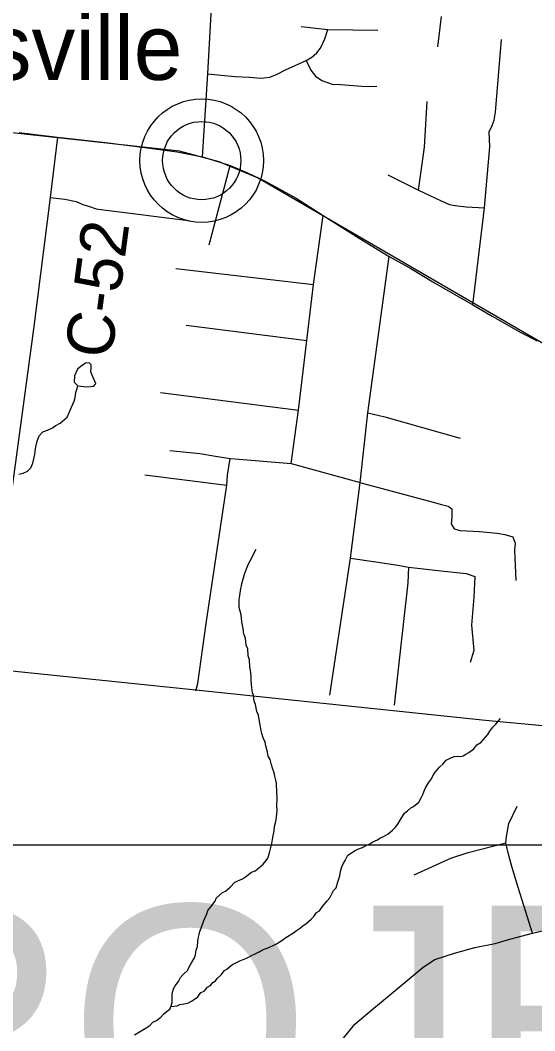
# Model space of a CAD drawing. Extents: x 0 to 34, y 0 to 22.
# Drawn here: x 6.488 to 6.798, y 14.941 to 15.55 of the extents above; entities that cross this region are included whole.
import ezdxf

# ---------------------------------------------------------------- set-up
doc = ezdxf.new("R2010")
doc.units = 0
for name, color, linetype in [('Default', 7, 'Continuous'), ('GM_X_Corporation', 7, 'Continuous'), ('GM_X_County_Road', 7, 'Continuous'), ('GM_X_County_Road_Text', 7, 'Continuous'), ('GM_X_Minor_Lake', 7, 'Continuous'), ('GM_X_Minor_River', 7, 'Continuous'), ('GM_X_Rail_Line', 7, 'Continuous'), ('GM_X_State_Route', 7, 'Continuous'), ('GM_X_Township', 7, 'Continuous'), ('GM_X_Township_Road', 7, 'Continuous'), ('GM_X_Unincorporated', 7, 'Continuous'), ('GM_X_Unincorporated_Location', 7, 'Continuous'), ('GM_X_Unincorporated_Text', 7, 'Continuous'), ('SH_Text', 7, 'Continuous')]:
    doc.layers.add(name, color=color, linetype=linetype)

msp = doc.modelspace()

# ---------------------------------------------------------------- linework, layer by layer
at = {"layer": 'Default'}
msp.add_lwpolyline([(5.72003, 15.05333), (7.10043, 15.05333), (7.10043, 14.62233), (5.72003, 14.62233)], close=True, dxfattribs=at)
at = {"layer": 'GM_X_Corporation'}
msp.add_lwpolyline([(7.40377, 14.92534), (7.37674, 14.94955), (7.3611, 14.96326), (7.34578, 14.97655), (7.32865, 14.99131), (7.31065, 15.00736), (7.29492, 15.02115), (7.27659, 15.0372), (7.26048, 15.05224), (7.24281, 15.06814), (7.2344, 15.07579), (7.22126, 15.08856), (7.14497, 15.09279), (7.06052, 15.10077), (6.99035, 15.1074), (6.94428, 15.11176), (6.7682, 15.1284), (6.59355, 15.14652), (6.43382, 15.16308)], dxfattribs=at)
at = {"layer": 'GM_X_County_Road'}
for points in [[(6.59768, 15.46787), (6.60074, 15.5179), (6.60357, 15.5687)], [(6.51023, 15.47964), (6.50588, 15.44325), (6.49596, 15.36557), (6.48127, 15.25721), (6.47288, 15.19325), (6.47221, 15.18966), (6.47177, 15.1872), (6.47114, 15.18494), (6.46914, 15.18119), (6.46406, 15.1782), (6.44065, 15.16601), (6.43771, 15.16461)]]:
    msp.add_lwpolyline(points, dxfattribs=at)
at = {"layer": 'GM_X_Minor_Lake'}
for points in [[(6.52442, 15.34163), (6.5223, 15.33996), (6.52051, 15.33582), (6.52025, 15.33202), (6.52246, 15.32987)], [(6.52245, 15.32987), (6.52798, 15.32921), (6.53216, 15.3297), (6.53334, 15.33138), (6.53151, 15.33522), (6.53024, 15.33828), (6.53048, 15.34055), (6.53052, 15.34245), (6.5294, 15.3438), (6.52712, 15.34347), (6.52442, 15.34163)]]:
    msp.add_lwpolyline(points, dxfattribs=at)
at = {"layer": 'GM_X_Minor_River'}
for points in [[(6.4869, 15.27671), (6.48957, 15.27723), (6.49225, 15.27851), (6.49419, 15.28057), (6.49538, 15.2834), (6.49619, 15.28662), (6.4966, 15.28851), (6.49683, 15.2906), (6.49725, 15.29306), (6.49807, 15.29647), (6.49866, 15.29817), (6.49926, 15.29968), (6.50139, 15.30211), (6.50426, 15.3032), (6.50714, 15.30467), (6.50887, 15.30578), (6.51194, 15.30744), (6.51599, 15.31098), (6.51756, 15.31418), (6.51875, 15.31701), (6.52033, 15.32059), (6.52094, 15.32286), (6.52137, 15.3259), (6.52197, 15.32759), (6.52245, 15.32987)], [(6.62701, 15.15281), (6.62685, 15.15472), (6.62654, 15.15871), (6.62619, 15.16062), (6.62588, 15.16481), (6.62516, 15.16729), (6.62485, 15.17148), (6.62394, 15.17377), (6.62344, 15.17796), (6.62271, 15.17988), (6.62236, 15.18159), (6.62202, 15.18369), (6.62132, 15.18769), (6.62082, 15.19188), (6.62029, 15.19417), (6.61975, 15.19627), (6.61961, 15.19894), (6.61965, 15.20122), (6.62007, 15.20368), (6.62071, 15.20785), (6.62112, 15.20936), (6.62133, 15.21088), (6.62234, 15.21428), (6.62294, 15.21636), (6.62414, 15.21957), (6.62533, 15.22259), (6.6269, 15.22542), (6.62808, 15.22806), (6.62985, 15.23145)], [(6.5567, 14.93905), (6.56361, 14.9433), (6.56592, 14.94459), (6.56766, 14.94665), (6.56996, 14.94756), (6.57247, 14.94961), (6.57402, 14.95148), (6.57575, 14.95278), (6.57787, 14.95445), (6.57866, 14.95653), (6.57927, 14.95842), (6.57934, 14.96279), (6.57956, 14.96469), (6.58017, 14.96677), (6.58115, 14.96847), (6.58309, 14.97109), (6.58427, 14.97355), (6.58601, 14.97523), (6.58872, 14.97803), (6.58932, 14.97954), (6.59107, 14.98236), (6.59284, 14.98537), (6.59344, 14.98726), (6.59386, 14.98992), (6.59466, 14.99218), (6.59471, 14.99522), (6.59493, 14.99693), (6.59554, 14.99939), (6.59595, 15.00129), (6.59675, 15.00317), (6.59835, 15.0079), (6.60031, 15.01186), (6.60073, 15.01394), (6.60266, 15.016), (6.6052, 15.01956), (6.60579, 15.02127), (6.60966, 15.02481), (6.61138, 15.02554), (6.61427, 15.02796), (6.61717, 15.03095), (6.62177, 15.03296), (6.6235, 15.03407), (6.62716, 15.03705), (6.62926, 15.03777), (6.63138, 15.03945), (6.63408, 15.04187), (6.63602, 15.04393), (6.637, 15.04543), (6.638, 15.04865), (6.63861, 15.05092), (6.63942, 15.05413), (6.63984, 15.0566), (6.64026, 15.05887), (6.64069, 15.06191), (6.64092, 15.06437), (6.64153, 15.06664), (6.64194, 15.06854), (6.64216, 15.07024), (6.64239, 15.07214), (6.64261, 15.07423), (6.64246, 15.0767), (6.64255, 15.08183), (6.64241, 15.08469), (6.64244, 15.08678), (6.64228, 15.08849), (6.64213, 15.09058), (6.64177, 15.0923), (6.64124, 15.09478), (6.64071, 15.09669), (6.6398, 15.09956), (6.63927, 15.10166), (6.63837, 15.10472), (6.63727, 15.10682), (6.63674, 15.10931), (6.63585, 15.11312), (6.63531, 15.11522), (6.63422, 15.1179), (6.63331, 15.12039), (6.63296, 15.12211), (6.63226, 15.12573), (6.63191, 15.12764), (6.6314, 15.13145), (6.6303, 15.13375), (6.62961, 15.13794), (6.6287, 15.14005), (6.62837, 15.14347), (6.62764, 15.14501), (6.62731, 15.14824), (6.62715, 15.14977), (6.62701, 15.15281)], [(6.57846, 14.956), (6.58227, 14.95647), (6.584, 14.9572), (6.58877, 14.95807), (6.59106, 14.95917), (6.5928, 14.96047), (6.59472, 14.96196), (6.59667, 14.96439), (6.59858, 14.96531), (6.60052, 14.96775), (6.60244, 14.96866), (6.6038, 14.97054), (6.60553, 14.97146), (6.6065, 14.97297), (6.60882, 14.97521), (6.61076, 14.97765), (6.6123, 14.97857), (6.61384, 14.97987), (6.61577, 14.98136), (6.6173, 14.98209), (6.62018, 14.98356), (6.62209, 14.98429), (6.62363, 14.98502), (6.62535, 14.98576), (6.62707, 14.98668), (6.62976, 14.98796), (6.63168, 14.98907), (6.63379, 14.99017), (6.63589, 14.99108), (6.63761, 14.99162), (6.64068, 14.99309), (6.64221, 14.99383), (6.64471, 14.99549), (6.64779, 14.99753), (6.6524, 15.00049), (6.65432, 15.00179), (6.65663, 15.00346), (6.65817, 15.00476), (6.6599, 15.00587), (6.66299, 15.00867), (6.66473, 15.01035), (6.66629, 15.01261), (6.66802, 15.01372), (6.66996, 15.01634), (6.67268, 15.01972), (6.67442, 15.0214), (6.67659, 15.02592), (6.67814, 15.02761), (6.67915, 15.0312), (6.68035, 15.03479), (6.68077, 15.03745), (6.68158, 15.04009), (6.68217, 15.0416), (6.68354, 15.04405), (6.68512, 15.04725), (6.68742, 15.04854), (6.68954, 15.05003), (6.69126, 15.05076), (6.69394, 15.05185), (6.69662, 15.05314), (6.69835, 15.05406), (6.70027, 15.05516), (6.70295, 15.05645), (6.70449, 15.05737), (6.7066, 15.05847), (6.70948, 15.06013), (6.71217, 15.06218), (6.71372, 15.06386), (6.71528, 15.06593), (6.71664, 15.06818), (6.71938, 15.07251), (6.72111, 15.074), (6.72304, 15.07568), (6.72477, 15.07659), (6.72805, 15.0792), (6.72942, 15.08165), (6.7304, 15.08372), (6.731, 15.08542), (6.73179, 15.08731), (6.73375, 15.09069), (6.7355, 15.09314), (6.73648, 15.09502), (6.73785, 15.09728), (6.74057, 15.10046), (6.74249, 15.10195), (6.74444, 15.10438), (6.74693, 15.10567), (6.74922, 15.10658), (6.75113, 15.10674), (6.75303, 15.1067), (6.75475, 15.10706), (6.75628, 15.10798), (6.75801, 15.10909), (6.76109, 15.11132), (6.76284, 15.11357), (6.76533, 15.11504), (6.76669, 15.11673), (6.7696, 15.11991), (6.77077, 15.12179), (6.77252, 15.12423), (6.77426, 15.1261)], [(6.77426, 15.1261), (6.77582, 15.12797), (6.77717, 15.12947)]]:
    msp.add_lwpolyline(points, dxfattribs=at)
at = {"layer": 'GM_X_Rail_Line'}
msp.add_lwpolyline([(8.09411, 14.30513), (7.91188, 14.48462), (7.73883, 14.62661), (7.37583, 14.95031), (7.27768, 15.03727), (7.11629, 15.18835), (7.09242, 15.20728), (7.06464, 15.22387), (6.89163, 15.30383), (6.63068, 15.45516), (6.60772, 15.46474), (6.58368, 15.4712), (6.35418, 15.49636), (6.26415, 15.50162), (6.17974, 15.50653), (6.14837, 15.51701), (6.12521, 15.53414), (6.05954, 15.61782), (6.04079, 15.63718), (6.02351, 15.65035), (5.8776, 15.71198), (5.85703, 15.71911), (5.83342, 15.72349), (5.69367, 15.73607)], dxfattribs=at)
at = {"layer": 'GM_X_State_Route'}
msp.add_lwpolyline([(6.48705, 15.4824), (6.51023, 15.47964), (6.53914, 15.4764), (6.56295, 15.47337), (6.58232, 15.47077), (6.59768, 15.46787), (6.6068, 15.46508), (6.61418, 15.46253), (6.62471, 15.45814), (6.63502, 15.45331), (6.65414, 15.44284), (6.67033, 15.43247), (6.69195, 15.41885), (6.71009, 15.40775), (6.72322, 15.40058), (6.73744, 15.39189), (6.76054, 15.37863), (6.77217, 15.37192), (6.78947, 15.36208), (6.79916, 15.35701)], dxfattribs=at)
at = {"layer": 'GM_X_Township'}
msp.add_lwpolyline([(7.40377, 14.92534), (7.37674, 14.94955), (7.3611, 14.96326), (7.34578, 14.97655), (7.32865, 14.99131), (7.31065, 15.00736), (7.29492, 15.02115), (7.27659, 15.0372), (7.26048, 15.05224), (7.24281, 15.06814), (7.2344, 15.07579), (7.22126, 15.08856), (7.14497, 15.09279), (7.06052, 15.10077), (6.99035, 15.1074), (6.94428, 15.11176), (6.7682, 15.1284), (6.59355, 15.14652), (6.43382, 15.16308)], dxfattribs=at)
at = {"layer": 'GM_X_Township_Road'}
for p, q in [((6.60162, 15.41488), (6.61418, 15.46253)), ((6.58147, 15.40055), (6.66447, 15.39096)), ((6.58772, 15.36633), (6.66041, 15.35712)), ((6.57221, 15.3258), (6.65545, 15.3153)), ((6.60538, 15.28759), (6.61437, 15.2862)), ((6.5628, 15.2763), (6.61227, 15.27))]:
    msp.add_line(p, q, dxfattribs=at)
for points in [[(6.74135, 15.55236), (6.7392, 15.53411)], [(6.65698, 15.54622), (6.67304, 15.54457), (6.70322, 15.54406)], [(6.60074, 15.5179), (6.6089, 15.51693), (6.61717, 15.51625), (6.62574, 15.51576), (6.63284, 15.51527), (6.63819, 15.51576), (6.64267, 15.51751), (6.64754, 15.52014), (6.65338, 15.52277), (6.66, 15.52578), (6.6635, 15.52783), (6.66642, 15.53036), (6.66876, 15.53318), (6.67139, 15.53898), (6.67304, 15.54457)], [(6.76054, 15.37863), (6.76759, 15.43712), (6.77078, 15.47387), (6.77031, 15.48279), (6.77208, 15.48675), (6.77328, 15.48996), (6.77412, 15.49469), (6.77775, 15.5385)], [(6.66, 15.52578), (6.66278, 15.52002), (6.66577, 15.51642), (6.66955, 15.51374), (6.67566, 15.51163), (6.68084, 15.51132), (6.68607, 15.51097), (6.69363, 15.51036), (6.6982, 15.51014), (6.70258, 15.51044)], [(6.72777, 15.44777), (6.73137, 15.4736), (6.73293, 15.50112)], [(6.70932, 15.45702), (6.72777, 15.44777), (6.74149, 15.44138), (6.74642, 15.43912), (6.74975, 15.43845), (6.7564, 15.43779), (6.76759, 15.43712)], [(6.50588, 15.44325), (6.51472, 15.44233), (6.52139, 15.44087), (6.52543, 15.43919), (6.52959, 15.43785), (6.53357, 15.43655), (6.53947, 15.43571), (6.58914, 15.42948)], [(6.6196, 15.28575), (6.65094, 15.28306), (6.65545, 15.3153), (6.66041, 15.35712), (6.66447, 15.39096), (6.67033, 15.43247)], [(6.67425, 15.14361), (6.68669, 15.22612), (6.69259, 15.27168), (6.69732, 15.31361), (6.71009, 15.40775)], [(6.69732, 15.31361), (6.70753, 15.31118), (6.75286, 15.29841)], [(6.57789, 15.29102), (6.59594, 15.28905), (6.60538, 15.28759)], [(6.60269, 15.2056), (6.61227, 15.27), (6.61276, 15.27606), (6.61437, 15.2862), (6.6196, 15.28575)], [(6.65094, 15.28306), (6.69259, 15.27168), (6.69464, 15.27113), (6.7058, 15.26811), (6.73661, 15.25987), (6.74163, 15.25845), (6.74556, 15.25741), (6.74788, 15.25574), (6.74776, 15.25065), (6.74738, 15.24678), (6.74926, 15.24381), (6.7529, 15.24272), (6.76447, 15.24205), (6.77525, 15.24115), (6.77973, 15.24042), (6.78457, 15.23885), (6.78591, 15.23521), (6.78554, 15.23097), (6.78639, 15.21256)], [(6.68669, 15.22612), (6.70196, 15.22386), (6.71524, 15.22188), (6.72174, 15.22061), (6.72132, 15.21128), (6.71656, 15.16827), (6.71308, 15.13763)], [(6.72174, 15.22061), (6.74139, 15.21849), (6.75652, 15.21679), (6.76175, 15.2151), (6.76115, 15.20252), (6.75978, 15.18571), (6.76103, 15.17051), (6.75879, 15.16316)], [(6.59366, 15.14625), (6.59487, 15.15067), (6.59989, 15.18678), (6.60269, 15.2056)], [(6.79649, 15.00013), (6.79123, 15.01687), (6.78784, 15.02769), (6.78392, 15.04035), (6.78214, 15.04703), (6.78042, 15.05463), (6.78083, 15.05845), (6.7821, 15.06622), (6.78721, 15.07678)], [(6.72511, 15.03541), (6.74717, 15.04549), (6.75761, 15.04882), (6.78042, 15.05463)], [(6.68074, 14.93469), (6.68933, 14.9455), (6.69957, 14.95398), (6.71126, 14.96369), (6.72098, 14.97174), (6.73061, 14.97973), (6.73759, 14.9843), (6.74947, 14.98811), (6.76165, 14.99152), (6.77401, 14.99397), (6.78274, 14.99653), (6.79649, 15.00013), (6.80408, 15.00194)]]:
    msp.add_lwpolyline(points, dxfattribs=at)
at = {"layer": 'GM_X_Unincorporated'}
for radius in [0.0372, 0.02358]:
    msp.add_circle((6.59714, 15.46553), radius, dxfattribs=at)
at = {"layer": 'GM_X_Unincorporated_Location'}
msp.add_line((6.59714, 15.46553), (6.59714, 15.46553), dxfattribs=at)

# ---------------------------------------------------------------- texts
at = {"layer": 'GM_X_County_Road_Text'}
msp.add_text('C-52', height=0.028409, rotation=82.40561, dxfattribs=at).set_placement((6.54271, 15.34556))
at = {"layer": 'GM_X_Unincorporated_Text'}
msp.add_text('Withamsville', height=0.0394886, rotation=0.00001, dxfattribs=at).set_placement((6.2892, 15.51415))
at = {"layer": 'SH_Text'}
msp.add_text('END PROJECT', height=0.1399997, dxfattribs=at).set_placement((5.80995, 14.87687))

doc.saveas('drawing.dxf')
